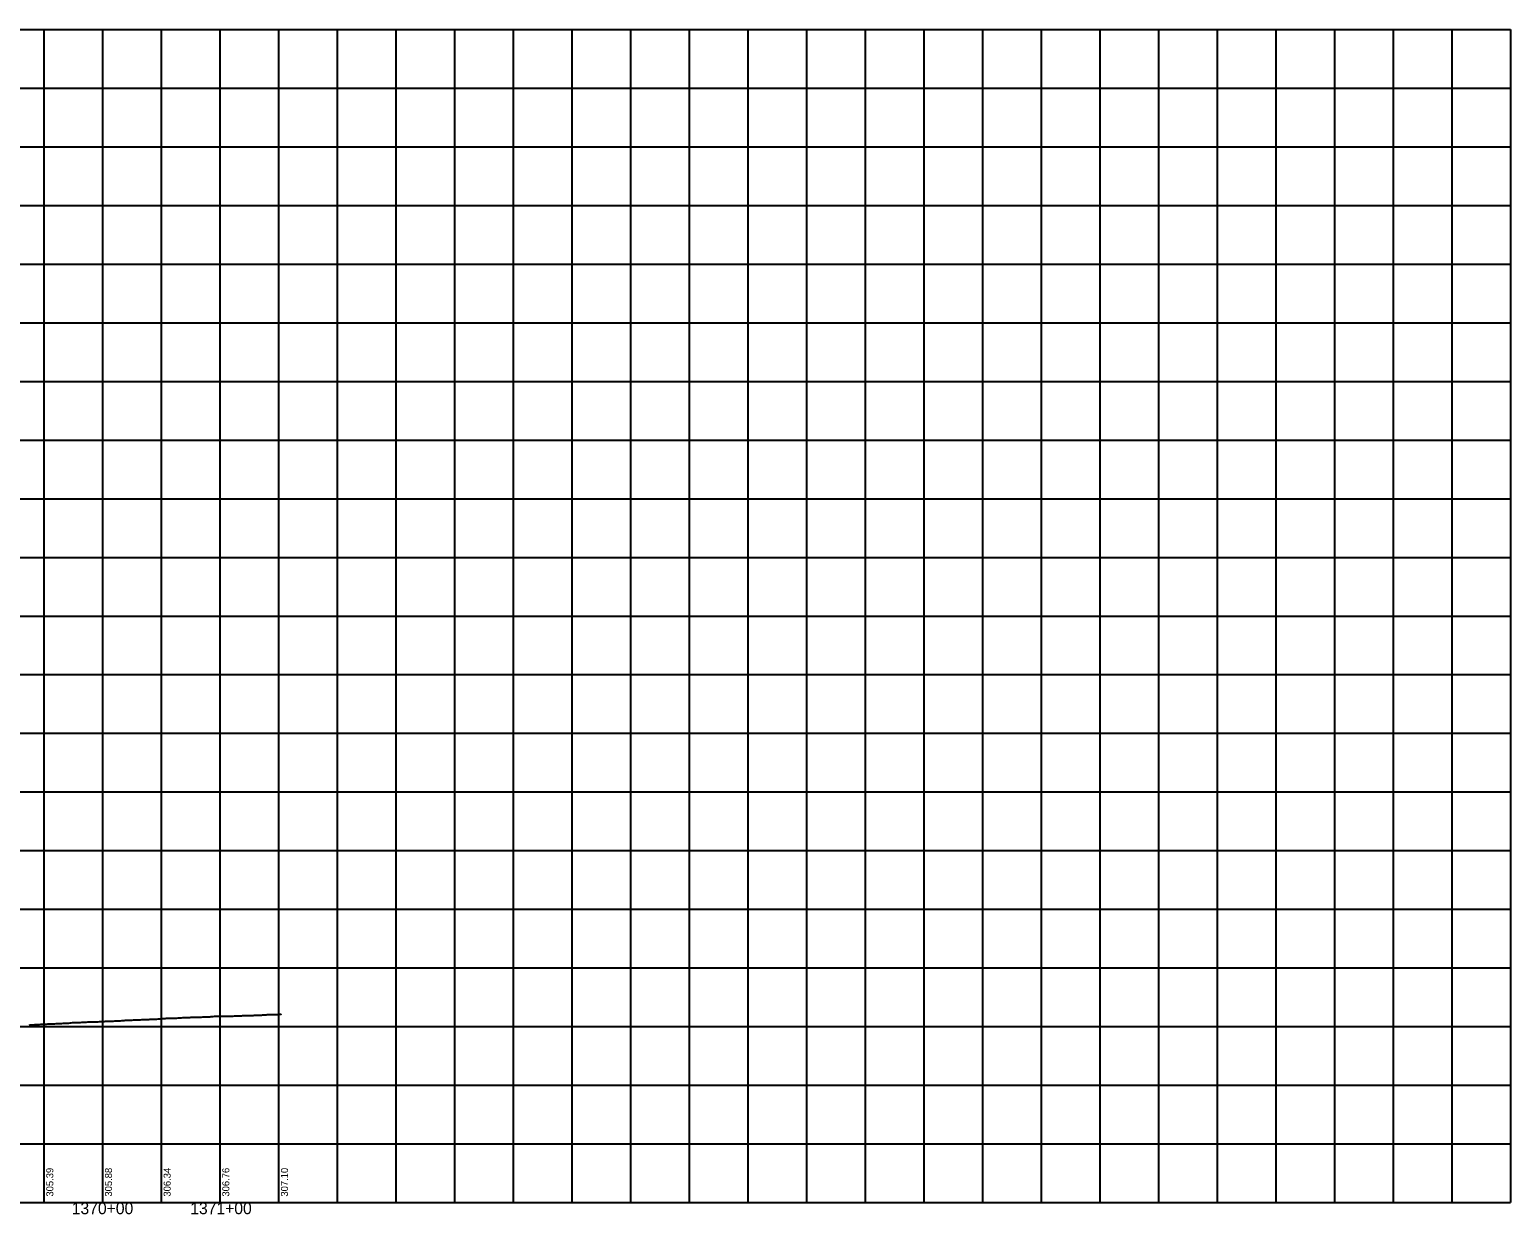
# Model space of a CAD drawing. Extents: x -90830 to 2015517, y -20856 to 836331.
# Drawn here: x 16361 to 17623, y 20053 to 21063 of the extents above; entities that cross this region are included whole.
import ezdxf

# ---------------------------------------------------------------- set-up
doc = ezdxf.new("R2010")
doc.units = 0
for name, color, linetype in [('Level 1', 7, 'Continuous'), ('RD_DDB_Profile_EX', 7, 'Continuous'), ('RD_DDB_StaTX', 7, 'Continuous'), ('RD_DDB_StripGrade', 7, 'Continuous'), ('RD_GPK_Profile_Cell', 7, 'Continuous')]:
    doc.layers.add(name, color=color, linetype=linetype)

msp = doc.modelspace()

# ---------------------------------------------------------------- linework, layer by layer
at = {"layer": 'Level 1'}
for p, q in [((16023.5, 21062.9), (17623.5, 21062.9)), ((16373.5, 21062.9), (16373.5, 20562.9)), ((16423.5, 21062.9), (16423.5, 20562.9)), ((16473.5, 21062.9), (16473.5, 20562.9)), ((16523.5, 21062.9), (16523.5, 20562.9)), ((16573.5, 21062.9), (16573.5, 20562.9)), ((16623.5, 21062.9), (16623.5, 20562.9)), ((16673.5, 21062.9), (16673.5, 20562.9)), ((16723.5, 21062.9), (16723.5, 20562.9)), ((16773.5, 21062.9), (16773.5, 20562.9)), ((16823.5, 21062.9), (16823.5, 20562.9)), ((16873.5, 21062.9), (16873.5, 20562.9)), ((16923.5, 21062.9), (16923.5, 20562.9)), ((16973.5, 21062.9), (16973.5, 20562.9)), ((17023.5, 21062.9), (17023.5, 20562.9)), ((17073.5, 21062.9), (17073.5, 20562.9)), ((17123.5, 21062.9), (17123.5, 20562.9)), ((17173.5, 21062.9), (17173.5, 20562.9)), ((17223.5, 21062.9), (17223.5, 20562.9)), ((17273.5, 21062.9), (17273.5, 20562.9)), ((17323.5, 21062.9), (17323.5, 20562.9)), ((17373.5, 21062.9), (17373.5, 20562.9)), ((17423.5, 21062.9), (17423.5, 20562.9)), ((17473.5, 21062.9), (17473.5, 20562.9)), ((17523.5, 21062.9), (17523.5, 20562.9)), ((17573.5, 21062.9), (17573.5, 20562.9)), ((17623.5, 21062.9), (17623.5, 20562.9)), ((17623.5, 21062.9), (17623.5, 20562.9)), ((16023.5, 21012.9), (17623.5, 21012.9)), ((16023.5, 20962.9), (17623.5, 20962.9)), ((16023.5, 20912.9), (17623.5, 20912.9)), ((16023.5, 20862.9), (17623.5, 20862.9)), ((16023.5, 20812.9), (17623.5, 20812.9)), ((16023.5, 20762.9), (17623.5, 20762.9)), ((16023.5, 20712.9), (17623.5, 20712.9)), ((16023.5, 20662.9), (17623.5, 20662.9)), ((16023.5, 20612.9), (17623.5, 20612.9)), ((16023.5, 20562.9), (17623.5, 20562.9)), ((16023.5, 20562.9), (17623.5, 20562.9)), ((16373.5, 20562.9), (16373.5, 20062.9)), ((16423.5, 20562.9), (16423.5, 20062.9)), ((16473.5, 20562.9), (16473.5, 20062.9)), ((16523.5, 20562.9), (16523.5, 20062.9)), ((16573.5, 20562.9), (16573.5, 20062.9)), ((16623.5, 20562.9), (16623.5, 20062.9)), ((16673.5, 20562.9), (16673.5, 20062.9)), ((16723.5, 20562.9), (16723.5, 20062.9)), ((16773.5, 20562.9), (16773.5, 20062.9)), ((16823.5, 20562.9), (16823.5, 20062.9)), ((16873.5, 20562.9), (16873.5, 20062.9)), ((16923.5, 20562.9), (16923.5, 20062.9)), ((16973.5, 20562.9), (16973.5, 20062.9)), ((17023.5, 20562.9), (17023.5, 20062.9)), ((17073.5, 20562.9), (17073.5, 20062.9)), ((17123.5, 20562.9), (17123.5, 20062.9)), ((17173.5, 20562.9), (17173.5, 20062.9)), ((17223.5, 20562.9), (17223.5, 20062.9)), ((17273.5, 20562.9), (17273.5, 20062.9)), ((17323.5, 20562.9), (17323.5, 20062.9)), ((17373.5, 20562.9), (17373.5, 20062.9)), ((17423.5, 20562.9), (17423.5, 20062.9)), ((17473.5, 20562.9), (17473.5, 20062.9)), ((17523.5, 20562.9), (17523.5, 20062.9)), ((17573.5, 20562.9), (17573.5, 20062.9)), ((17623.5, 20562.9), (17623.5, 20062.9)), ((17623.5, 20562.9), (17623.5, 20062.9)), ((16023.5, 20512.9), (17623.5, 20512.9)), ((16023.5, 20462.9), (17623.5, 20462.9)), ((16023.5, 20412.9), (17623.5, 20412.9)), ((16023.5, 20362.9), (17623.5, 20362.9)), ((16023.5, 20312.9), (17623.5, 20312.9)), ((16023.5, 20262.9), (17623.5, 20262.9)), ((16023.5, 20212.9), (17623.5, 20212.9)), ((16023.5, 20162.9), (17623.5, 20162.9)), ((16023.5, 20112.9), (17623.5, 20112.9)), ((16023.5, 20062.9), (17623.5, 20062.9))]:
    msp.add_line(p, q, dxfattribs=at)
at = {"layer": 'RD_DDB_Profile_EX'}
for points in [[(16436.8, 20217.8), (16437.8, 20217.9), (16438.8, 20217.9), (16439.8, 20218), (16440.8, 20218), (16441.8, 20218.1), (16442.8, 20218.2), (16443.8, 20218.2), (16444.8, 20218.3), (16445.8, 20218.3), (16446.8, 20218.3), (16447.8, 20218.4), (16448.8, 20218.4), (16449.8, 20218.5), (16450.8, 20218.6), (16451.8, 20218.6), (16452.8, 20218.6), (16453.8, 20218.6), (16454.8, 20218.7), (16455.8, 20218.7), (16456.8, 20218.8), (16457.8, 20218.8), (16458.8, 20218.9), (16459.8, 20218.9), (16460.8, 20219), (16461.8, 20219), (16462.8, 20219), (16463.8, 20219.1), (16464.8, 20219.2), (16465.8, 20219.2), (16466.8, 20219.3), (16467.8, 20219.3), (16468.8, 20219.3), (16469.8, 20219.3), (16470.8, 20219.5), (16471.8, 20219.5), (16472.8, 20219.5), (16473.8, 20219.6), (16474.8, 20219.7), (16475.8, 20219.7), (16476.8, 20219.8), (16477.8, 20219.9), (16478.8, 20219.9), (16479.8, 20219.9), (16480.8, 20219.9), (16481.8, 20220), (16482.8, 20220), (16483.8, 20220), (16484.8, 20220.1), (16485.8, 20220.1), (16486.8, 20220.1), (16487.8, 20220.2), (16488.8, 20220.4), (16489.8, 20220.4), (16490.8, 20220.4), (16491.8, 20220.5), (16492.8, 20220.6), (16493.8, 20220.6), (16494.8, 20220.6), (16495.8, 20220.6), (16496.8, 20220.7), (16497.8, 20220.7), (16498.8, 20220.8), (16499.8, 20220.9), (16500.8, 20220.9), (16501.8, 20220.9), (16502.8, 20220.9), (16503.8, 20221), (16504.8, 20220.9), (16505.8, 20220.9), (16506.8, 20220.9), (16507.8, 20221), (16508.8, 20221.1), (16509.8, 20221.1), (16510.8, 20221.1), (16511.8, 20221.1), (16512.8, 20221.2), (16513.8, 20221.2), (16514.8, 20221.3), (16515.8, 20221.4), (16516.8, 20221.5), (16517.8, 20221.5), (16518.8, 20221.6), (16519.8, 20221.6), (16520.8, 20221.6), (16521.8, 20221.6), (16522.8, 20221.7), (16523.8, 20221.7), (16524.8, 20221.6), (16525.8, 20221.7), (16526.8, 20221.6), (16527.8, 20221.7), (16528.8, 20221.7), (16529.8, 20221.7), (16530.8, 20221.7), (16531.8, 20221.7), (16532.8, 20221.8), (16533.8, 20221.8), (16534.8, 20221.8), (16535.8, 20221.9), (16536.8, 20221.9)], [(16536.8, 20221.9), (16537.8, 20221.9), (16538.8, 20221.9), (16539.8, 20222), (16540.8, 20222), (16541.8, 20222.1), (16542.8, 20222.2), (16543.8, 20222.2), (16544.8, 20222.2), (16545.8, 20222.2), (16546.8, 20222.2), (16547.8, 20222.2), (16548.8, 20222.2), (16549.8, 20222.3), (16550.8, 20222.3), (16551.8, 20222.4), (16552.8, 20222.5), (16553.8, 20222.5), (16554.8, 20222.6), (16555.8, 20222.7), (16556.8, 20222.7), (16557.8, 20222.7), (16558.8, 20222.7), (16559.8, 20222.8), (16560.8, 20222.9), (16561.8, 20222.9), (16562.8, 20223), (16563.8, 20223.1), (16564.8, 20223.1), (16565.8, 20223.1), (16566.8, 20223.1), (16567.8, 20223.2), (16568.8, 20223.2), (16569.8, 20223.2), (16570.8, 20223.3), (16571.8, 20223.3), (16572.8, 20223.3), (16573.8, 20223.4), (16574.8, 20223.5), (16575.8, 20223.4), (16575.8, 20223.4)], [(16360.8, 20214.2), (16361.8, 20214.3), (16362.8, 20214.4), (16363.8, 20214.4), (16364.8, 20214.4), (16365.8, 20214.5), (16366.8, 20214.5), (16367.8, 20214.6), (16368.8, 20214.7), (16369.8, 20214.7), (16370.8, 20214.8), (16371.8, 20214.8), (16372.8, 20214.8), (16373.8, 20214.9), (16374.8, 20215), (16375.8, 20215), (16376.8, 20215.1), (16377.8, 20215.1), (16378.8, 20215.2), (16379.8, 20215.2), (16380.8, 20215.2), (16381.8, 20215.3), (16382.8, 20215.3), (16383.8, 20215.4), (16384.8, 20215.5), (16385.8, 20215.5), (16386.8, 20215.5), (16387.8, 20215.6), (16388.8, 20215.6), (16389.8, 20215.7), (16390.8, 20215.7), (16391.8, 20215.8), (16392.8, 20215.8), (16393.8, 20215.9), (16394.8, 20215.9), (16395.8, 20216), (16396.8, 20216.1), (16397.8, 20216.2), (16398.8, 20216.2), (16399.8, 20216.3), (16400.8, 20216.3), (16401.8, 20216.4), (16402.8, 20216.4), (16403.8, 20216.4), (16404.8, 20216.4), (16405.8, 20216.5), (16406.8, 20216.5), (16407.8, 20216.6), (16408.8, 20216.6), (16409.8, 20216.6), (16410.8, 20216.8), (16411.8, 20216.9), (16412.8, 20216.9), (16413.8, 20216.9), (16414.8, 20216.9), (16415.8, 20216.9), (16416.8, 20216.9), (16417.8, 20216.9), (16418.8, 20217), (16419.8, 20217), (16420.8, 20217.1), (16421.8, 20217.2), (16422.8, 20217.3), (16423.8, 20217.3), (16424.8, 20217.3), (16425.8, 20217.4), (16426.8, 20217.5), (16427.8, 20217.5), (16428.8, 20217.5), (16429.8, 20217.6), (16430.8, 20217.6), (16431.8, 20217.6), (16432.8, 20217.6), (16433.8, 20217.7), (16434.8, 20217.8), (16435.8, 20217.8), (16436.8, 20217.8)]]:
    msp.add_lwpolyline(points, dxfattribs=at)
at = {"layer": 'RD_GPK_Profile_Cell'}
msp.add_line((14436.8, 20062.9), (16636.8, 20062.9), dxfattribs=at)

# ---------------------------------------------------------------- texts
at = {"layer": 'RD_DDB_StaTX'}
for s, p in [('1370+00', (16397.2, 20052.9)), ('1371+00', (16498.2, 20052.9))]:
    msp.add_text(s, height=10, dxfattribs=at).set_placement(p)
at = {"layer": 'RD_DDB_StripGrade'}
for s, p in [('305.39', (16381.5, 20067.9)), ('305.88', (16431.5, 20067.9)), ('306.34', (16481.5, 20067.9)), ('306.76', (16531.5, 20067.9)), ('307.10', (16581.5, 20067.9))]:
    msp.add_text(s, height=6, rotation=90, dxfattribs=at).set_placement(p)

doc.saveas('drawing.dxf')
